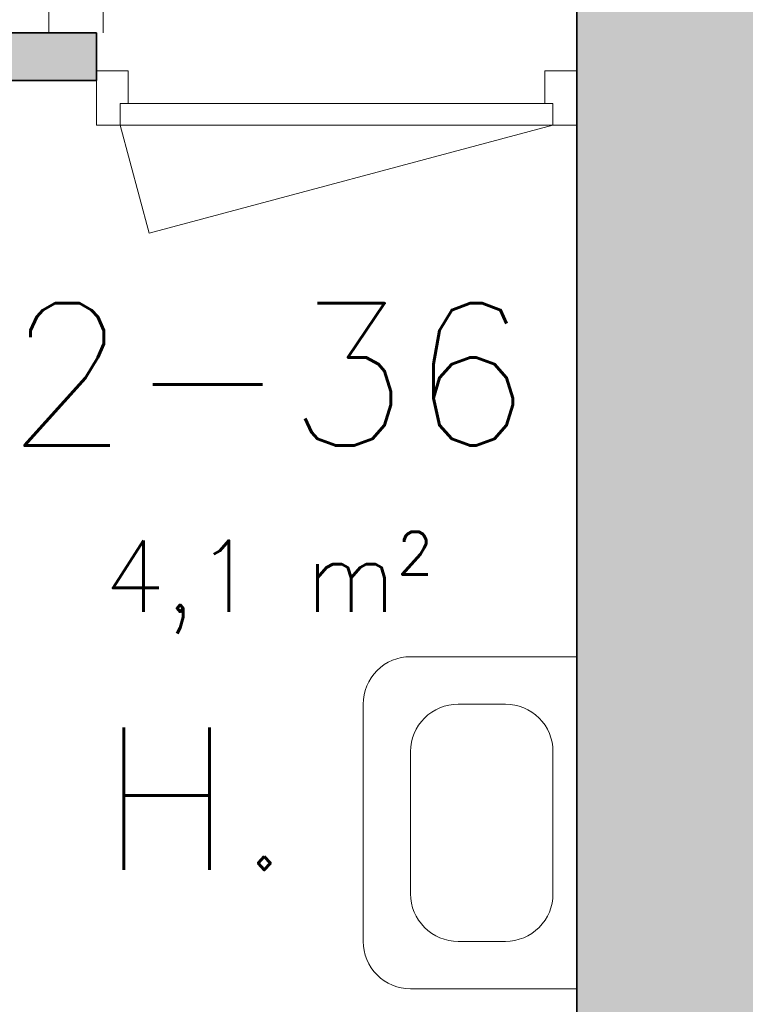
# Model space of a CAD drawing. Header units: millimetres. Extents: x -13022 to 1371524, y -38729 to 632593.
# Tile 332 of 381: x 835963 to 837492, y 573086 to 575161. Entities that reach past the tile are written whole.
import ezdxf

# ---------------------------------------------------------------- set-up
doc = ezdxf.new("R2010")
doc.units = ezdxf.units.MM
doc.header["$LTSCALE"] = 35
for name, color, linetype, lineweight in [('A LIJN 1', 1, 'Continuous', 20), ('A LIJN 2', 2, 'Continuous', 35), ('A LIJN 5', 5, 'Continuous', 13), ('A LIJN 9', 252, 'Continuous', 18), ('B95 tekst', 7, 'Continuous', 25)]:
    doc.layers.add(name, color=color, linetype=linetype, lineweight=lineweight)
doc.styles.add('Algemeen', font='simplex.shx', dxfattribs={"height": 2.5})

msp = doc.modelspace()

# ---------------------------------------------------------------- hatches: boundary and pattern name
at = {"layer": 'A LIJN 9', "ltscale": 0.1}
h = msp.add_hatch(color=256, dxfattribs=at)
h.dxf.hatch_style = 1
h.paths.add_polyline_path([(837536.367, 582182.86), (837136.366, 582182.86), (837136.366, 571832.863), (837536.367, 571832.863)])
h = msp.add_hatch(color=256, dxfattribs=at)
h.dxf.hatch_style = 1
h.paths.add_polyline_path([(836186.365, 576732.861), (836086.366, 576732.861), (836086.366, 576132.864), (834749.365, 576132.864), (834749.365, 577402.861), (834349.363, 577402.861), (834349.363, 577402.862), (834249.365, 577402.862), (834249.372, 572132.862), (834349.371, 572132.862), (834349.371, 573052.862), (835728.369, 573052.862), (835728.369, 573152.862), (834349.371, 573152.862), (834349.367, 574072.862), (835728.369, 574072.862), (835728.369, 575032.862), (836124.51, 575032.858), (836124.51, 575132.858), (835728.369, 575132.862), (835628.37, 575132.862), (835628.37, 574172.862), (834349.367, 574172.862), (834349.367, 575052.862), (834794.37, 575052.862), (834794.37, 575152.862), (834349.367, 575152.862), (834349.367, 576032.864), (836186.365, 576032.864)])
h.paths.add_polyline_path([(834629.366, 577282.861), (834349.363, 577282.861), (834349.363, 576132.864), (834629.366, 576132.864)], flags=16)

# ---------------------------------------------------------------- linework, layer by layer
at = {"layer": 'A LIJN 1', "linetype": 'Continuous'}
for p, q in [((836886.366, 573718.23), (836986.366, 573718.23)), ((836786.366, 573318.23), (836786.366, 573618.23)), ((837086.366, 573618.23), (837086.366, 573318.23)), ((836986.366, 573218.23), (836886.366, 573218.23))]:
    msp.add_line(p, q, dxfattribs=at)
at = {"layer": 'A LIJN 1'}
for points in [[(837136.366, 573818.231), (836786.366, 573818.23)], [(837136.366, 573118.231), (837136.366, 573818.231)], [(836686.366, 573718.23), (836686.366, 573218.23)], [(836786.366, 573118.23), (837136.366, 573118.231)]]:
    msp.add_lwpolyline(points, dxfattribs=at)
for centre, major_axis, start_param, end_param in [((836786.366, 573718.23), (70.711, 70.711), 0.78539766, 2.35619499), ((836786.366, 573218.23), (-70.711, 70.711), 0.78539755, 2.35619511)]:
    msp.add_ellipse(centre, major_axis=major_axis, ratio=1, start_param=start_param, end_param=end_param, dxfattribs=at)
at = {"layer": 'A LIJN 1', "linetype": 'Continuous', "extrusion": (0, 0, -1)}
for centre, major_axis, start_param, end_param in [((836886.366, 573618.23), (70.711, 70.711), 3.92699082, 5.49778719), ((836986.366, 573618.23), (-70.711, 70.711), 0.78539816, 2.35619453), ((836886.366, 573318.23), (-70.711, 70.711), 3.92699082, 5.49778719), ((836986.366, 573318.23), (70.711, 70.711), 0.78539816, 2.35619453)]:
    msp.add_ellipse(centre, major_axis=major_axis, ratio=1, start_param=start_param, end_param=end_param, dxfattribs=at)
at = {"layer": 'A LIJN 2'}
for p, q in [((837136.366, 582182.86), (837136.366, 571832.863)), ((835728.369, 575132.862), (836124.51, 575132.858)), ((836124.51, 575132.858), (836124.51, 575032.858)), ((835728.369, 575032.862), (836124.51, 575032.858))]:
    msp.add_line(p, q, dxfattribs=at)
at = {"layer": 'A LIJN 5', "linetype": 'Continuous'}
for p, q in [((836191.511, 574983.861), (837069.383, 574983.861)), ((836174.501, 574938.863), (836235.586, 574710.894)), ((836174.509, 574938.863), (837086.382, 574938.863)), ((836235.586, 574710.894), (837086.378, 574938.863))]:
    msp.add_line(p, q, dxfattribs=at)
for points, invisible_edges in [([(836024.5, 575199.86), (836093.5, 575182.858), (836024.5, 575132.858)], 3), ([(836093.5, 575182.858), (836138.498, 575182.858), (836138.498, 575132.858)], 12), ([(836174.509, 574983.861), (836124.51, 574938.863), (836124.51, 575052.861)], 13), ([(836191.511, 575052.861), (836174.509, 574983.861), (836124.51, 575052.861)], 3), ([(836191.511, 575052.861), (836191.511, 574983.861), (836174.509, 574983.861)], 12), ([(837086.382, 574983.861), (837069.383, 575052.861), (837069.383, 574983.861)], 1), ([(837086.382, 574983.861), (837136.381, 575052.861), (837069.383, 575052.861)], 13), ([(836174.509, 574983.861), (836174.509, 574938.863), (836124.51, 574938.863)], 12), ([(837086.382, 574983.861), (837086.382, 574938.863), (837136.381, 574938.863)], 12)]:
    msp.add_3dface(points, dxfattribs=dict(at, invisible_edges=invisible_edges))

# ---------------------------------------------------------------- texts
at = {"layer": 'B95 tekst', "style": 'Algemeen'}
msp.add_text('H.', height=300, dxfattribs=at).set_placement((836131.001, 573368.831, 50))
at = {"layer": 'B95 tekst', "insert": (836487.257, 574563.189), "char_height": 300, "width": 4383.91272, "attachment_point": 2, "style": 'Algemeen'}
msp.add_mtext('\\pt3600;2-36{\\H0.5x;\\C1;\\P\\ptz;\\C256;4,1 m²}', dxfattribs=at)

doc.saveas('drawing.dxf')
